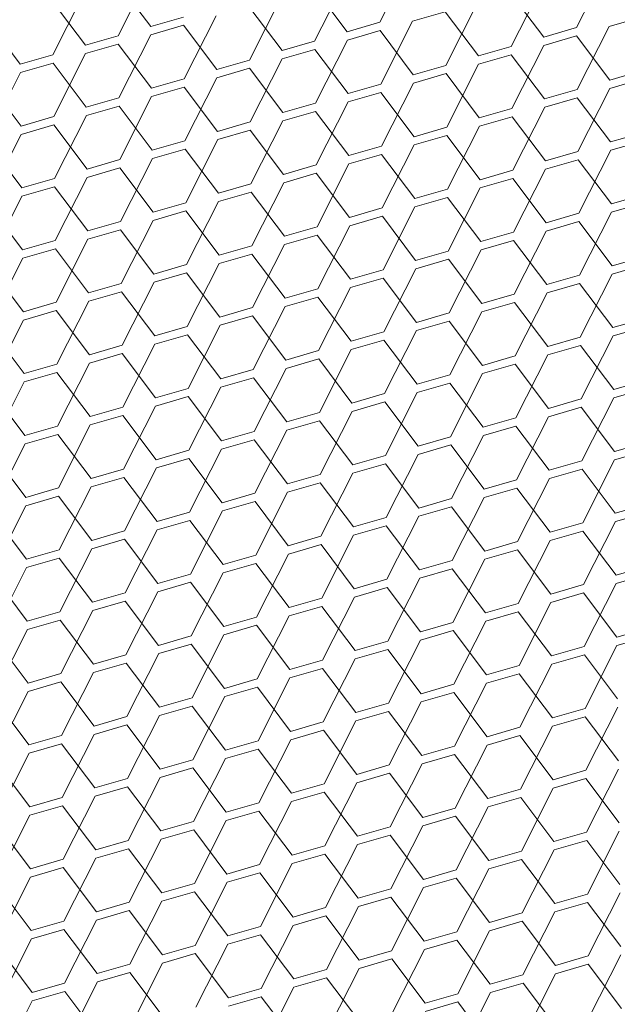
# Model space of a CAD drawing. Header units: millimetres. Extents: x 3925 to 5043, y -86 to 778.
# Tile 348 of 439: x 4987.17 to 4991.23, y 343.13 to 349.83. Entities that reach past the tile are written whole.
import ezdxf

# ---------------------------------------------------------------- set-up
doc = ezdxf.new("R2010")
doc.units = ezdxf.units.MM
doc.header["$LTSCALE"] = 46.255
doc.layers.add('H30K-DUST-FIDXF_CONTINUOUS_LINE', color=7, linetype='CONTINUOUS')

msp = doc.modelspace()

# ---------------------------------------------------------------- linework, layer by layer
at = {"layer": 'H30K-DUST-FIDXF_CONTINUOUS_LINE', "color": 7, "linetype": 'Continuous', "lineweight": 0}
for p, q in [((4989.6151, 349.812), (4989.8323, 350.2407)), ((4990.9517, 349.7759), (4991.169, 350.2046)), ((4987.8347, 349.7199), (4988.0519, 350.1486)), ((4989.1713, 349.6838), (4989.3886, 350.1125)), ((4988.0565, 349.784), (4987.83, 350.0845)), ((4989.3932, 349.7479), (4989.1667, 350.0483)), ((4990.5079, 349.6476), (4990.7252, 350.0763)), ((4987.3909, 349.5916), (4987.6082, 350.0203)), ((4988.7275, 349.5555), (4988.9448, 349.9842)), ((4990.7298, 349.7118), (4990.5033, 350.0122)), ((4987.6128, 349.6558), (4987.3863, 349.9562)), ((4988.9494, 349.6196), (4988.7229, 349.9201)), ((4990.0642, 349.5194), (4990.2814, 349.9481)), ((4988.0565, 349.784), (4988.2784, 349.8482)), ((4988.2838, 349.4273), (4988.501, 349.8559)), ((4990.0596, 349.8839), (4989.8377, 349.8198)), ((4990.2861, 349.5835), (4990.0596, 349.8839)), ((4991.3962, 349.8478), (4991.1743, 349.7837)), ((4987.169, 349.5275), (4986.9425, 349.8279)), ((4988.2791, 349.7918), (4988.0573, 349.7277)), ((4988.5056, 349.4914), (4988.2791, 349.7918)), ((4989.3932, 349.7479), (4989.6151, 349.812)), ((4989.6204, 349.3911), (4989.8377, 349.8198)), ((4990.7298, 349.7118), (4990.9517, 349.7759)), ((4990.9571, 349.355), (4991.1743, 349.7837)), ((4987.6128, 349.6558), (4987.8347, 349.7199)), ((4987.84, 349.299), (4988.0573, 349.7277)), ((4989.6158, 349.7557), (4989.3939, 349.6915)), ((4989.8423, 349.4553), (4989.6158, 349.7557)), ((4990.9524, 349.7195), (4990.7305, 349.6554)), ((4991.1789, 349.4191), (4990.9524, 349.7195)), ((4987.8354, 349.6635), (4987.6135, 349.5994)), ((4988.0619, 349.3631), (4987.8354, 349.6635)), ((4988.9494, 349.6196), (4989.1713, 349.6838)), ((4989.1766, 349.2629), (4989.3939, 349.6915)), ((4990.2861, 349.5835), (4990.5079, 349.6476)), ((4990.5133, 349.2267), (4990.7305, 349.6554)), ((4987.169, 349.5275), (4987.3909, 349.5916)), ((4987.3962, 349.1707), (4987.6135, 349.5994)), ((4989.172, 349.6274), (4988.9501, 349.5633)), ((4989.3985, 349.327), (4989.172, 349.6274)), ((4990.5087, 349.5913), (4990.2868, 349.5271)), ((4990.7352, 349.2909), (4990.5087, 349.5913)), ((4987.3916, 349.5353), (4987.1697, 349.4711)), ((4987.6181, 349.2349), (4987.3916, 349.5353)), ((4988.5056, 349.4914), (4988.7275, 349.5555)), ((4988.7282, 349.4991), (4988.5064, 349.435)), ((4988.9547, 349.1987), (4988.7282, 349.4991)), ((4988.7329, 349.1346), (4988.9501, 349.5633)), ((4989.8423, 349.4553), (4990.0642, 349.5194)), ((4990.0695, 349.0985), (4990.2868, 349.5271)), ((4986.9524, 349.0425), (4987.1697, 349.4711)), ((4988.2891, 349.0063), (4988.5064, 349.435)), ((4990.0649, 349.463), (4989.843, 349.3989)), ((4990.2914, 349.1626), (4990.0649, 349.463)), ((4991.1789, 349.4191), (4991.4008, 349.4833)), ((4987.1743, 349.1066), (4986.9478, 349.407)), ((4988.0619, 349.3631), (4988.2838, 349.4273)), ((4988.2845, 349.3709), (4988.0626, 349.3067)), ((4988.511, 349.0705), (4988.2845, 349.3709)), ((4989.3985, 349.327), (4989.6204, 349.3911)), ((4989.6257, 348.9702), (4989.843, 349.3989)), ((4991.4015, 349.4269), (4991.1797, 349.3627)), ((4987.6181, 349.2349), (4987.84, 349.299)), ((4987.8453, 348.8781), (4988.0626, 349.3067)), ((4989.6211, 349.3347), (4989.3992, 349.2706)), ((4989.8476, 349.0343), (4989.6211, 349.3347)), ((4990.7352, 349.2909), (4990.9571, 349.355)), ((4990.9578, 349.2986), (4990.7359, 349.2345)), ((4991.1843, 348.9982), (4990.9578, 349.2986)), ((4990.9624, 348.9341), (4991.1797, 349.3627)), ((4987.8407, 349.2426), (4987.6188, 349.1785)), ((4988.0672, 348.9422), (4987.8407, 349.2426)), ((4988.9547, 349.1987), (4989.1766, 349.2629)), ((4989.182, 348.8419), (4989.3992, 349.2706)), ((4990.5186, 348.8058), (4990.7359, 349.2345)), ((4987.1743, 349.1066), (4987.3962, 349.1707)), ((4987.4015, 348.7498), (4987.6188, 349.1785)), ((4989.1773, 349.2065), (4988.9555, 349.1423)), ((4989.4038, 348.9061), (4989.1773, 349.2065)), ((4990.2914, 349.1626), (4990.5133, 349.2267)), ((4990.514, 349.1703), (4990.2921, 349.1062)), ((4990.7405, 348.8699), (4990.514, 349.1703)), ((4987.3969, 349.1143), (4987.175, 349.0502)), ((4987.6234, 348.8139), (4987.3969, 349.1143)), ((4988.511, 349.0705), (4988.7329, 349.1346)), ((4988.7382, 348.7137), (4988.9555, 349.1423)), ((4989.8476, 349.0343), (4990.0695, 349.0985)), ((4990.0748, 348.6775), (4990.2921, 349.1062)), ((4986.9578, 348.6215), (4987.175, 349.0502)), ((4988.7336, 349.0782), (4988.5117, 349.0141)), ((4988.9601, 348.7778), (4988.7336, 349.0782)), ((4990.0702, 349.0421), (4989.8483, 348.9779)), ((4990.2967, 348.7417), (4990.0702, 349.0421)), ((4991.1843, 348.9982), (4991.4062, 349.0623)), ((4987.1797, 348.6857), (4986.9532, 348.9861)), ((4988.0672, 348.9422), (4988.2891, 349.0063)), ((4988.2944, 348.5854), (4988.5117, 349.0141)), ((4989.4038, 348.9061), (4989.6257, 348.9702)), ((4989.6311, 348.5493), (4989.8483, 348.9779)), ((4991.4069, 349.0059), (4991.185, 348.9418)), ((4988.2898, 348.9499), (4988.0679, 348.8858)), ((4988.5163, 348.6495), (4988.2898, 348.9499)), ((4989.6264, 348.9138), (4989.4046, 348.8497)), ((4989.853, 348.6134), (4989.6264, 348.9138)), ((4990.7405, 348.8699), (4990.9624, 348.9341)), ((4990.9677, 348.5131), (4991.185, 348.9418)), ((4987.6234, 348.8139), (4987.8453, 348.8781)), ((4987.8506, 348.4571), (4988.0679, 348.8858)), ((4988.9601, 348.7778), (4989.182, 348.8419)), ((4989.1873, 348.421), (4989.4046, 348.8497)), ((4990.9631, 348.8777), (4990.7412, 348.8135)), ((4991.1896, 348.5773), (4990.9631, 348.8777)), ((4987.846, 348.8217), (4987.6241, 348.7575)), ((4988.0725, 348.5213), (4987.846, 348.8217)), ((4989.1827, 348.7855), (4988.9608, 348.7214)), ((4989.4092, 348.4851), (4989.1827, 348.7855)), ((4990.2967, 348.7417), (4990.5186, 348.8058)), ((4990.5239, 348.3849), (4990.7412, 348.8135)), ((4987.1797, 348.6857), (4987.4015, 348.7498)), ((4987.4069, 348.3289), (4987.6241, 348.7575)), ((4988.5163, 348.6495), (4988.7382, 348.7137)), ((4988.7435, 348.2927), (4988.9608, 348.7214)), ((4990.5193, 348.7494), (4990.2974, 348.6853)), ((4990.7458, 348.449), (4990.5193, 348.7494)), ((4986.9631, 348.2006), (4987.1804, 348.6293)), ((4987.4023, 348.6934), (4987.1804, 348.6293)), ((4987.6288, 348.393), (4987.4023, 348.6934)), ((4988.7389, 348.6573), (4988.517, 348.5931)), ((4988.9654, 348.3569), (4988.7389, 348.6573)), ((4989.853, 348.6134), (4990.0748, 348.6775)), ((4990.0802, 348.2566), (4990.2974, 348.6853)), ((4991.1896, 348.5773), (4991.4115, 348.6414)), ((4987.185, 348.2647), (4986.9585, 348.5651)), ((4988.0725, 348.5213), (4988.2944, 348.5854)), ((4988.2998, 348.1645), (4988.517, 348.5931)), ((4990.0756, 348.6211), (4989.8537, 348.557)), ((4990.3021, 348.3207), (4990.0756, 348.6211)), ((4991.4122, 348.585), (4991.1903, 348.5209)), ((4988.2951, 348.529), (4988.0732, 348.4649)), ((4988.5216, 348.2286), (4988.2951, 348.529)), ((4989.4092, 348.4851), (4989.6311, 348.5493)), ((4989.6318, 348.4929), (4989.4099, 348.4287)), ((4989.8583, 348.1925), (4989.6318, 348.4929)), ((4989.6364, 348.1283), (4989.8537, 348.557)), ((4990.7458, 348.449), (4990.9677, 348.5131)), ((4990.973, 348.0922), (4991.1903, 348.5209)), ((4987.6288, 348.393), (4987.8506, 348.4571)), ((4987.856, 348.0362), (4988.0732, 348.4649)), ((4989.1926, 348.0001), (4989.4099, 348.4287)), ((4990.9684, 348.4567), (4990.7465, 348.3926)), ((4991.1949, 348.1563), (4990.9684, 348.4567)), ((4987.8514, 348.4007), (4987.6295, 348.3366)), ((4988.0779, 348.1003), (4987.8514, 348.4007)), ((4988.9654, 348.3569), (4989.1873, 348.421)), ((4989.188, 348.3646), (4988.9661, 348.3005)), ((4989.4145, 348.0642), (4989.188, 348.3646)), ((4990.3021, 348.3207), (4990.5239, 348.3849)), ((4990.5293, 347.9639), (4990.7465, 348.3926)), ((4987.185, 348.2647), (4987.4069, 348.3289)), ((4987.4122, 347.9079), (4987.6295, 348.3366)), ((4988.5216, 348.2286), (4988.7435, 348.2927)), ((4988.7489, 347.8718), (4988.9661, 348.3005)), ((4990.5247, 348.3285), (4990.3028, 348.2643)), ((4990.7512, 348.0281), (4990.5247, 348.3285)), ((4987.4076, 348.2725), (4987.1857, 348.2083)), ((4987.6341, 347.9721), (4987.4076, 348.2725)), ((4988.7442, 348.2363), (4988.5224, 348.1722)), ((4988.9707, 347.9359), (4988.7442, 348.2363)), ((4989.8583, 348.1925), (4990.0802, 348.2566)), ((4990.0855, 347.8357), (4990.3028, 348.2643)), ((4986.9684, 347.7797), (4987.1857, 348.2083)), ((4988.0779, 348.1003), (4988.2998, 348.1645)), ((4988.3051, 347.7435), (4988.5224, 348.1722)), ((4990.0809, 348.2002), (4989.859, 348.1361)), ((4990.3074, 347.8998), (4990.0809, 348.2002)), ((4991.1949, 348.1563), (4991.4168, 348.2205)), ((4991.4175, 348.1641), (4991.1956, 348.0999)), ((4987.1903, 347.8438), (4986.9638, 348.1442)), ((4988.3005, 348.1081), (4988.0786, 348.0439)), ((4988.527, 347.8077), (4988.3005, 348.1081)), ((4989.4145, 348.0642), (4989.6364, 348.1283)), ((4989.6417, 347.7074), (4989.859, 348.1361)), ((4990.7512, 348.0281), (4990.973, 348.0922)), ((4990.9784, 347.6713), (4991.1956, 348.0999)), ((4987.6341, 347.9721), (4987.856, 348.0362)), ((4987.8613, 347.6153), (4988.0786, 348.0439)), ((4989.6371, 348.0719), (4989.4152, 348.0078)), ((4989.8636, 347.7715), (4989.6371, 348.0719)), ((4990.9738, 348.0358), (4990.7519, 347.9717)), ((4991.2003, 347.7354), (4990.9738, 348.0358)), ((4987.8567, 347.9798), (4987.6348, 347.9157)), ((4988.0832, 347.6794), (4987.8567, 347.9798)), ((4988.9707, 347.9359), (4989.1926, 348.0001)), ((4989.198, 347.5791), (4989.4152, 348.0078)), ((4990.3074, 347.8998), (4990.5293, 347.9639)), ((4990.5346, 347.543), (4990.7519, 347.9717)), ((4987.1903, 347.8438), (4987.4122, 347.9079)), ((4987.4175, 347.487), (4987.6348, 347.9157)), ((4989.1933, 347.9437), (4988.9715, 347.8795)), ((4989.4198, 347.6433), (4989.1933, 347.9437)), ((4990.53, 347.9075), (4990.3081, 347.8434)), ((4990.7565, 347.6071), (4990.53, 347.9075)), ((4987.4129, 347.8515), (4987.191, 347.7874)), ((4987.6394, 347.5511), (4987.4129, 347.8515)), ((4988.527, 347.8077), (4988.7489, 347.8718)), ((4988.7542, 347.4509), (4988.9715, 347.8795)), ((4989.8636, 347.7715), (4990.0855, 347.8357)), ((4990.0908, 347.4147), (4990.3081, 347.8434)), ((4986.9738, 347.3587), (4987.191, 347.7874)), ((4988.7496, 347.8154), (4988.5277, 347.7513)), ((4988.9761, 347.515), (4988.7496, 347.8154)), ((4990.0862, 347.7793), (4989.8643, 347.7151)), ((4990.3127, 347.4789), (4990.0862, 347.7793)), ((4991.2003, 347.7354), (4991.4221, 347.7995)), ((4987.1957, 347.4229), (4986.9691, 347.7233)), ((4988.0832, 347.6794), (4988.3051, 347.7435)), ((4988.3104, 347.3226), (4988.5277, 347.7513)), ((4989.4198, 347.6433), (4989.6417, 347.7074)), ((4989.6471, 347.2865), (4989.8643, 347.7151)), ((4991.4229, 347.7431), (4991.201, 347.679)), ((4987.8666, 347.1943), (4988.0839, 347.623)), ((4988.3058, 347.6871), (4988.0839, 347.623)), ((4988.5323, 347.3867), (4988.3058, 347.6871)), ((4989.6424, 347.651), (4989.4206, 347.5869)), ((4989.8689, 347.3506), (4989.6424, 347.651)), ((4990.7565, 347.6071), (4990.9784, 347.6713)), ((4990.9837, 347.2503), (4991.201, 347.679)), ((4987.6394, 347.5511), (4987.8613, 347.6153)), ((4987.862, 347.5589), (4987.6401, 347.4947)), ((4988.0885, 347.2585), (4987.862, 347.5589)), ((4988.9761, 347.515), (4989.198, 347.5791)), ((4989.2033, 347.1582), (4989.4206, 347.5869)), ((4990.9791, 347.6149), (4990.7572, 347.5507)), ((4991.2056, 347.3145), (4990.9791, 347.6149)), ((4987.4229, 347.0661), (4987.6401, 347.4947)), ((4989.1987, 347.5227), (4988.9768, 347.4586)), ((4989.4252, 347.2223), (4989.1987, 347.5227)), ((4990.3127, 347.4789), (4990.5346, 347.543)), ((4990.5399, 347.1221), (4990.7572, 347.5507)), ((4987.1957, 347.4229), (4987.4175, 347.487)), ((4987.4183, 347.4306), (4987.1964, 347.3665)), ((4987.6448, 347.1302), (4987.4183, 347.4306)), ((4988.5323, 347.3867), (4988.7542, 347.4509)), ((4988.7595, 347.0299), (4988.9768, 347.4586)), ((4990.0962, 346.9938), (4990.3134, 347.4225)), ((4990.5353, 347.4866), (4990.3134, 347.4225)), ((4990.7618, 347.1862), (4990.5353, 347.4866)), ((4986.9791, 346.9378), (4987.1964, 347.3665)), ((4988.7549, 347.3945), (4988.533, 347.3303)), ((4988.9814, 347.0941), (4988.7549, 347.3945)), ((4989.8689, 347.3506), (4990.0908, 347.4147)), ((4990.0915, 347.3583), (4989.8697, 347.2942)), ((4990.318, 347.0579), (4990.0915, 347.3583)), ((4991.2056, 347.3145), (4991.4275, 347.3786)), ((4987.201, 347.0019), (4986.9745, 347.3023)), ((4988.0885, 347.2585), (4988.3104, 347.3226)), ((4988.3157, 346.9017), (4988.533, 347.3303)), ((4989.6524, 346.8655), (4989.8697, 347.2942)), ((4991.4282, 347.3222), (4991.2063, 347.2581)), ((4988.3111, 347.2662), (4988.0892, 347.2021)), ((4988.5376, 346.9658), (4988.3111, 347.2662)), ((4989.4252, 347.2223), (4989.6471, 347.2865)), ((4989.6478, 347.2301), (4989.4259, 347.1659)), ((4989.8743, 346.9297), (4989.6478, 347.2301)), ((4990.7618, 347.1862), (4990.9837, 347.2503)), ((4990.989, 346.8294), (4991.2063, 347.2581)), ((4987.6448, 347.1302), (4987.8666, 347.1943)), ((4987.872, 346.7734), (4988.0892, 347.2021)), ((4988.9814, 347.0941), (4989.2033, 347.1582)), ((4989.2086, 346.7373), (4989.4259, 347.1659)), ((4990.9844, 347.1939), (4990.7625, 347.1298)), ((4991.2109, 346.8935), (4990.9844, 347.1939)), ((4987.8674, 347.1379), (4987.6455, 347.0738)), ((4988.0939, 346.8375), (4987.8674, 347.1379)), ((4989.204, 347.1018), (4988.9821, 347.0377)), ((4989.4305, 346.8014), (4989.204, 347.1018)), ((4990.318, 347.0579), (4990.5399, 347.1221)), ((4990.5453, 346.7011), (4990.7625, 347.1298)), ((4987.201, 347.0019), (4987.4229, 347.0661)), ((4987.4282, 346.6451), (4987.6455, 347.0738)), ((4988.5376, 346.9658), (4988.7595, 347.0299)), ((4988.7648, 346.609), (4988.9821, 347.0377)), ((4990.5406, 347.0657), (4990.3188, 347.0015)), ((4990.7672, 346.7653), (4990.5406, 347.0657)), ((4987.4236, 347.0097), (4987.2017, 346.9455)), ((4987.6501, 346.7093), (4987.4236, 347.0097)), ((4988.7602, 346.9735), (4988.5383, 346.9094)), ((4988.9867, 346.6731), (4988.7602, 346.9735)), ((4989.8743, 346.9297), (4990.0962, 346.9938)), ((4990.1015, 346.5729), (4990.3188, 347.0015)), ((4991.2109, 346.8935), (4991.4328, 346.9577)), ((4986.9844, 346.5169), (4987.2017, 346.9455)), ((4988.0939, 346.8375), (4988.3157, 346.9017)), ((4988.3211, 346.4807), (4988.5383, 346.9094)), ((4990.0969, 346.9374), (4989.875, 346.8733)), ((4990.3234, 346.637), (4990.0969, 346.9374)), ((4991.4335, 346.9013), (4991.2116, 346.8371)), ((4987.2063, 346.581), (4986.9798, 346.8814)), ((4988.3165, 346.8453), (4988.0946, 346.7811)), ((4988.543, 346.5449), (4988.3165, 346.8453)), ((4989.4305, 346.8014), (4989.6524, 346.8655)), ((4989.6577, 346.4446), (4989.875, 346.8733)), ((4990.7672, 346.7653), (4990.989, 346.8294)), ((4990.9944, 346.4085), (4991.2116, 346.8371)), ((4987.6501, 346.7093), (4987.872, 346.7734)), ((4987.8773, 346.3525), (4988.0946, 346.7811)), ((4989.6531, 346.8091), (4989.4312, 346.745)), ((4989.8796, 346.5087), (4989.6531, 346.8091)), ((4990.9898, 346.773), (4990.7679, 346.7089)), ((4991.2163, 346.4726), (4990.9898, 346.773)), ((4987.8727, 346.717), (4987.6508, 346.6529)), ((4988.0992, 346.4166), (4987.8727, 346.717)), ((4988.9867, 346.6731), (4989.2086, 346.7373)), ((4989.2139, 346.3163), (4989.4312, 346.745)), ((4990.3234, 346.637), (4990.5453, 346.7011)), ((4990.5506, 346.2802), (4990.7679, 346.7089)), ((4987.2063, 346.581), (4987.4282, 346.6451)), ((4987.4335, 346.2242), (4987.6508, 346.6529)), ((4989.2093, 346.6809), (4988.9874, 346.6167)), ((4989.4358, 346.3805), (4989.2093, 346.6809)), ((4990.546, 346.6447), (4990.3241, 346.5806)), ((4990.7725, 346.3443), (4990.546, 346.6447)), ((4987.4289, 346.5887), (4987.207, 346.5246)), ((4987.6554, 346.2883), (4987.4289, 346.5887)), ((4988.543, 346.5449), (4988.7648, 346.609)), ((4988.7656, 346.5526), (4988.5437, 346.4885)), ((4988.9921, 346.2522), (4988.7656, 346.5526)), ((4988.7702, 346.1881), (4988.9874, 346.6167)), ((4989.8796, 346.5087), (4990.1015, 346.5729)), ((4990.1068, 346.1519), (4990.3241, 346.5806)), ((4986.9898, 346.0959), (4987.207, 346.5246)), ((4988.3264, 346.0598), (4988.5437, 346.4885)), ((4990.1022, 346.5165), (4989.8803, 346.4523)), ((4990.3287, 346.2161), (4990.1022, 346.5165)), ((4991.2163, 346.4726), (4991.4381, 346.5367)), ((4987.2116, 346.1601), (4986.9851, 346.4605)), ((4988.0992, 346.4166), (4988.3211, 346.4807)), ((4988.3218, 346.4243), (4988.0999, 346.3602)), ((4988.5483, 346.1239), (4988.3218, 346.4243)), ((4989.4358, 346.3805), (4989.6577, 346.4446)), ((4989.6631, 346.0237), (4989.8803, 346.4523)), ((4991.4389, 346.4803), (4991.217, 346.4162)), ((4987.6554, 346.2883), (4987.8773, 346.3525)), ((4987.8826, 345.9315), (4988.0999, 346.3602)), ((4989.6584, 346.3882), (4989.4366, 346.3241)), ((4989.8849, 346.0878), (4989.6584, 346.3882)), ((4990.7725, 346.3443), (4990.9944, 346.4085)), ((4990.9951, 346.3521), (4990.7732, 346.2879)), ((4991.2216, 346.0517), (4990.9951, 346.3521)), ((4990.9997, 345.9875), (4991.217, 346.4162)), ((4987.878, 346.2961), (4987.6561, 346.2319)), ((4988.1045, 345.9957), (4987.878, 346.2961)), ((4988.9921, 346.2522), (4989.2139, 346.3163)), ((4989.2193, 345.8954), (4989.4366, 346.3241)), ((4990.5559, 345.8593), (4990.7732, 346.2879)), ((4987.2116, 346.1601), (4987.4335, 346.2242)), ((4987.4389, 345.8033), (4987.6561, 346.2319)), ((4989.2147, 346.2599), (4988.9928, 346.1958)), ((4989.4412, 345.9595), (4989.2147, 346.2599)), ((4990.3287, 346.2161), (4990.5506, 346.2802)), ((4990.5513, 346.2238), (4990.3294, 346.1597)), ((4990.7778, 345.9234), (4990.5513, 346.2238)), ((4987.4342, 346.1678), (4987.2124, 346.1037)), ((4987.6607, 345.8674), (4987.4342, 346.1678)), ((4988.5483, 346.1239), (4988.7702, 346.1881)), ((4988.7755, 345.7671), (4988.9928, 346.1958)), ((4989.8849, 346.0878), (4990.1068, 346.1519)), ((4990.1122, 345.731), (4990.3294, 346.1597)), ((4986.9951, 345.675), (4987.2124, 346.1037)), ((4988.7709, 346.1317), (4988.549, 346.0676)), ((4988.9974, 345.8313), (4988.7709, 346.1317)), ((4990.1075, 346.0956), (4989.8857, 346.0314)), ((4990.334, 345.7951), (4990.1075, 346.0956)), ((4991.2216, 346.0517), (4991.4435, 346.1158)), ((4987.217, 345.7391), (4986.9905, 346.0396)), ((4988.1045, 345.9957), (4988.3264, 346.0598)), ((4988.3317, 345.6389), (4988.549, 346.0676)), ((4989.4412, 345.9595), (4989.6631, 346.0237)), ((4989.6684, 345.6027), (4989.8857, 346.0314)), ((4991.4442, 346.0594), (4991.2223, 345.9953)), ((4988.3271, 346.0034), (4988.1052, 345.9393)), ((4988.5536, 345.703), (4988.3271, 346.0034)), ((4989.6638, 345.9673), (4989.4419, 345.9032)), ((4989.8903, 345.6669), (4989.6638, 345.9673)), ((4990.7778, 345.9234), (4990.9997, 345.9875)), ((4991.005, 345.5666), (4991.2223, 345.9953)), ((4987.6607, 345.8674), (4987.8826, 345.9315)), ((4987.888, 345.5106), (4988.1052, 345.9393)), ((4988.9974, 345.8313), (4989.2193, 345.8954)), ((4989.2246, 345.4745), (4989.4419, 345.9032)), ((4991.0004, 345.9312), (4990.7785, 345.867)), ((4991.2269, 345.6307), (4991.0004, 345.9312)), ((4987.8833, 345.8752), (4987.6615, 345.811)), ((4988.1099, 345.5747), (4987.8833, 345.8752)), ((4989.22, 345.839), (4988.9981, 345.7749)), ((4989.4465, 345.5386), (4989.22, 345.839)), ((4990.334, 345.7951), (4990.5559, 345.8593)), ((4990.5613, 345.4384), (4990.7785, 345.867)), ((4987.217, 345.7391), (4987.4389, 345.8033)), ((4987.4442, 345.3824), (4987.6615, 345.811)), ((4988.5536, 345.703), (4988.7755, 345.7671)), ((4988.7808, 345.3462), (4988.9981, 345.7749)), ((4990.5566, 345.8029), (4990.3348, 345.7388)), ((4990.7831, 345.5025), (4990.5566, 345.8029)), ((4987.0004, 345.2541), (4987.2177, 345.6828)), ((4987.4396, 345.7469), (4987.2177, 345.6828)), ((4987.6661, 345.4465), (4987.4396, 345.7469)), ((4988.7762, 345.7108), (4988.5543, 345.6466)), ((4989.0027, 345.4104), (4988.7762, 345.7108)), ((4989.8903, 345.6669), (4990.1122, 345.731)), ((4990.1175, 345.3101), (4990.3348, 345.7388)), ((4991.2269, 345.6307), (4991.4488, 345.6949)), ((4987.2223, 345.3182), (4986.9958, 345.6186)), ((4988.1099, 345.5747), (4988.3317, 345.6389)), ((4988.3371, 345.218), (4988.5543, 345.6466)), ((4990.1129, 345.6746), (4989.891, 345.6105)), ((4990.3394, 345.3742), (4990.1129, 345.6746)), ((4991.4495, 345.6385), (4991.2276, 345.5744)), ((4988.3325, 345.5825), (4988.1106, 345.5184)), ((4988.559, 345.2821), (4988.3325, 345.5825)), ((4989.4465, 345.5386), (4989.6684, 345.6027)), ((4989.6691, 345.5464), (4989.4472, 345.4822)), ((4989.8956, 345.246), (4989.6691, 345.5464)), ((4989.6737, 345.1818), (4989.891, 345.6105)), ((4990.7831, 345.5025), (4991.005, 345.5666)), ((4991.0104, 345.1457), (4991.2276, 345.5744)), ((4987.6661, 345.4465), (4987.888, 345.5106)), ((4987.8933, 345.0897), (4988.1106, 345.5184)), ((4989.2299, 345.0536), (4989.4472, 345.4822)), ((4991.0057, 345.5102), (4990.7839, 345.4461)), ((4991.2322, 345.2098), (4991.0057, 345.5102)), ((4987.8887, 345.4542), (4987.6668, 345.3901)), ((4988.1152, 345.1538), (4987.8887, 345.4542)), ((4989.0027, 345.4104), (4989.2246, 345.4745)), ((4989.2253, 345.4181), (4989.0034, 345.354)), ((4989.4518, 345.1177), (4989.2253, 345.4181)), ((4990.3394, 345.3742), (4990.5613, 345.4384)), ((4990.5666, 345.0174), (4990.7839, 345.4461)), ((4987.2223, 345.3182), (4987.4442, 345.3824)), ((4987.4495, 344.9614), (4987.6668, 345.3901)), ((4988.559, 345.2821), (4988.7808, 345.3462)), ((4988.7862, 344.9253), (4989.0034, 345.354)), ((4990.562, 345.382), (4990.3401, 345.3178)), ((4990.7885, 345.0816), (4990.562, 345.382)), ((4987.4449, 345.326), (4987.223, 345.2618)), ((4987.6714, 345.0256), (4987.4449, 345.326)), ((4988.7816, 345.2898), (4988.5597, 345.2257)), ((4989.0081, 344.9894), (4988.7816, 345.2898)), ((4989.8956, 345.246), (4990.1175, 345.3101)), ((4990.1228, 344.8892), (4990.3401, 345.3178)), ((4987.0058, 344.8332), (4987.223, 345.2618)), ((4988.1152, 345.1538), (4988.3371, 345.218)), ((4988.3424, 344.797), (4988.5597, 345.2257)), ((4990.1182, 345.2537), (4989.8963, 345.1896)), ((4990.3447, 344.9533), (4990.1182, 345.2537)), ((4987.2276, 344.8973), (4987.0011, 345.1977)), ((4988.3378, 345.1616), (4988.1159, 345.0974)), ((4988.5643, 344.8612), (4988.3378, 345.1616)), ((4989.4518, 345.1177), (4989.6737, 345.1818)), ((4989.679, 344.7609), (4989.8963, 345.1896)), ((4990.7885, 345.0816), (4991.0104, 345.1457)), ((4991.0157, 344.7248), (4991.233, 345.1534)), ((4987.6714, 345.0256), (4987.8933, 345.0897)), ((4987.8986, 344.6688), (4988.1159, 345.0974)), ((4989.6744, 345.1254), (4989.4525, 345.0613)), ((4989.9009, 344.825), (4989.6744, 345.1254)), ((4991.0111, 345.0893), (4990.7892, 345.0252)), ((4991.2376, 344.7889), (4991.0111, 345.0893)), ((4987.894, 345.0333), (4987.6721, 344.9692)), ((4988.1205, 344.7329), (4987.894, 345.0333)), ((4989.0081, 344.9894), (4989.2299, 345.0536)), ((4989.2353, 344.6326), (4989.4525, 345.0613)), ((4990.3447, 344.9533), (4990.5666, 345.0174)), ((4990.5719, 344.5965), (4990.7892, 345.0252)), ((4987.2276, 344.8973), (4987.4495, 344.9614)), ((4987.4549, 344.5405), (4987.6721, 344.9692)), ((4989.2307, 344.9972), (4989.0088, 344.933)), ((4989.4572, 344.6968), (4989.2307, 344.9972)), ((4990.5673, 344.961), (4990.3454, 344.8969)), ((4990.7938, 344.6606), (4990.5673, 344.961)), ((4987.4502, 344.905), (4987.2284, 344.8409)), ((4987.6767, 344.6046), (4987.4502, 344.905)), ((4988.5643, 344.8612), (4988.7862, 344.9253)), ((4988.7915, 344.5044), (4989.0088, 344.933)), ((4989.9009, 344.825), (4990.1228, 344.8892)), ((4990.1281, 344.4682), (4990.3454, 344.8969)), ((4987.0111, 344.4122), (4987.2284, 344.8409)), ((4988.7869, 344.8689), (4988.565, 344.8048)), ((4989.0134, 344.5685), (4988.7869, 344.8689)), ((4990.1235, 344.8328), (4989.9016, 344.7686)), ((4990.35, 344.5324), (4990.1235, 344.8328)), ((4987.233, 344.4764), (4987.0065, 344.7768)), ((4988.1205, 344.7329), (4988.3424, 344.797)), ((4988.3477, 344.3761), (4988.565, 344.8048)), ((4989.4572, 344.6968), (4989.679, 344.7609)), ((4989.6844, 344.34), (4989.9016, 344.7686)), ((4987.904, 344.2478), (4988.1212, 344.6765)), ((4988.3431, 344.7406), (4988.1212, 344.6765)), ((4988.5696, 344.4402), (4988.3431, 344.7406)), ((4989.6798, 344.7045), (4989.4579, 344.6404)), ((4989.9063, 344.4041), (4989.6798, 344.7045)), ((4990.7938, 344.6606), (4991.0157, 344.7248)), ((4991.021, 344.3038), (4991.2383, 344.7325)), ((4987.6767, 344.6046), (4987.8986, 344.6688)), ((4987.8993, 344.6124), (4987.6775, 344.5482)), ((4988.1258, 344.312), (4987.8993, 344.6124)), ((4989.0134, 344.5685), (4989.2353, 344.6326)), ((4989.2406, 344.2117), (4989.4579, 344.6404)), ((4991.0164, 344.6684), (4990.7945, 344.6042)), ((4991.2429, 344.368), (4991.0164, 344.6684)), ((4987.4602, 344.1196), (4987.6775, 344.5482)), ((4989.236, 344.5762), (4989.0141, 344.5121)), ((4989.4625, 344.2758), (4989.236, 344.5762)), ((4990.35, 344.5324), (4990.5719, 344.5965)), ((4990.5773, 344.1756), (4990.7945, 344.6042)), ((4987.233, 344.4764), (4987.4549, 344.5405)), ((4987.4556, 344.4841), (4987.2337, 344.42)), ((4987.6821, 344.1837), (4987.4556, 344.4841)), ((4988.5696, 344.4402), (4988.7915, 344.5044)), ((4988.7968, 344.0834), (4989.0141, 344.5121)), ((4990.1335, 344.0473), (4990.3507, 344.476)), ((4990.5726, 344.5401), (4990.3507, 344.476)), ((4990.7991, 344.2397), (4990.5726, 344.5401)), ((4987.0164, 343.9913), (4987.2337, 344.42)), ((4988.7922, 344.448), (4988.5703, 344.3838)), ((4989.0187, 344.1476), (4988.7922, 344.448)), ((4989.9063, 344.4041), (4990.1281, 344.4682)), ((4990.1289, 344.4118), (4989.907, 344.3477)), ((4990.3554, 344.1114), (4990.1289, 344.4118)), ((4987.2383, 344.0554), (4987.0118, 344.3558)), ((4988.1258, 344.312), (4988.3477, 344.3761)), ((4988.3531, 343.9552), (4988.5703, 344.3838)), ((4989.6897, 343.919), (4989.907, 344.3477)), ((4988.3484, 344.3197), (4988.1266, 344.2556)), ((4988.5749, 344.0193), (4988.3484, 344.3197)), ((4989.4625, 344.2758), (4989.6844, 344.34)), ((4989.6851, 344.2836), (4989.4632, 344.2194)), ((4989.9116, 343.9832), (4989.6851, 344.2836)), ((4990.7991, 344.2397), (4991.021, 344.3038)), ((4991.0264, 343.8829), (4991.2436, 344.3116)), ((4987.6821, 344.1837), (4987.904, 344.2478)), ((4987.9093, 343.8269), (4988.1266, 344.2556)), ((4989.0187, 344.1476), (4989.2406, 344.2117)), ((4989.2459, 343.7908), (4989.4632, 344.2194)), ((4991.0217, 344.2474), (4990.7999, 344.1833)), ((4991.2482, 343.947), (4991.0217, 344.2474)), ((4987.9047, 344.1914), (4987.6828, 344.1273)), ((4988.1312, 343.891), (4987.9047, 344.1914)), ((4989.2413, 344.1553), (4989.0194, 344.0912)), ((4989.4678, 343.8549), (4989.2413, 344.1553)), ((4990.3554, 344.1114), (4990.5773, 344.1756)), ((4990.5826, 343.7546), (4990.7999, 344.1833)), ((4987.2383, 344.0554), (4987.4602, 344.1196)), ((4987.4655, 343.6986), (4987.6828, 344.1273)), ((4988.5749, 344.0193), (4988.7968, 344.0834)), ((4988.8022, 343.6625), (4989.0194, 344.0912)), ((4990.578, 344.1192), (4990.3561, 344.055)), ((4990.8045, 343.8188), (4990.578, 344.1192)), ((4987.4609, 344.0632), (4987.239, 343.999)), ((4987.6874, 343.7628), (4987.4609, 344.0632)), ((4988.7975, 344.027), (4988.5757, 343.9629)), ((4989.0241, 343.7266), (4988.7975, 344.027)), ((4989.9116, 343.9832), (4990.1335, 344.0473)), ((4990.1388, 343.6264), (4990.3561, 344.055)), ((4987.0217, 343.5704), (4987.239, 343.999)), ((4988.1312, 343.891), (4988.3531, 343.9552)), ((4988.3584, 343.5342), (4988.5757, 343.9629)), ((4990.1342, 343.9909), (4989.9123, 343.9268)), ((4990.3607, 343.6905), (4990.1342, 343.9909)), ((4987.2436, 343.6345), (4987.0171, 343.9349)), ((4988.3538, 343.8988), (4988.1319, 343.8346)), ((4988.5803, 343.5984), (4988.3538, 343.8988)), ((4989.4678, 343.8549), (4989.6897, 343.919)), ((4989.695, 343.4981), (4989.9123, 343.9268)), ((4990.8045, 343.8188), (4991.0264, 343.8829)), ((4991.0317, 343.462), (4991.249, 343.8906)), ((4987.6874, 343.7628), (4987.9093, 343.8269)), ((4987.9146, 343.406), (4988.1319, 343.8346)), ((4989.6904, 343.8626), (4989.4685, 343.7985)), ((4989.9169, 343.5622), (4989.6904, 343.8626)), ((4991.0271, 343.8265), (4990.8052, 343.7624)), ((4991.2536, 343.5261), (4991.0271, 343.8265)), ((4987.91, 343.7705), (4987.6881, 343.7064)), ((4988.1365, 343.4701), (4987.91, 343.7705)), ((4989.0241, 343.7266), (4989.2459, 343.7908)), ((4989.2513, 343.3698), (4989.4685, 343.7985)), ((4990.3607, 343.6905), (4990.5826, 343.7546)), ((4990.5879, 343.3337), (4990.8052, 343.7624)), ((4987.2436, 343.6345), (4987.4655, 343.6986)), ((4987.4708, 343.2777), (4987.6881, 343.7064)), ((4989.2467, 343.7344), (4989.0248, 343.6702)), ((4989.4732, 343.434), (4989.2467, 343.7344)), ((4990.5833, 343.6982), (4990.3614, 343.6341)), ((4990.8098, 343.3978), (4990.5833, 343.6982)), ((4987.4662, 343.6422), (4987.2443, 343.5781)), ((4987.6927, 343.3418), (4987.4662, 343.6422)), ((4988.5803, 343.5984), (4988.8022, 343.6625)), ((4988.8029, 343.6061), (4988.581, 343.542)), ((4989.0294, 343.3057), (4988.8029, 343.6061)), ((4988.8075, 343.2416), (4989.0248, 343.6702)), ((4989.9169, 343.5622), (4990.1388, 343.6264)), ((4990.1441, 343.2054), (4990.3614, 343.6341)), ((4987.0271, 343.1494), (4987.2443, 343.5781)), ((4988.3637, 343.1133), (4988.581, 343.542)), ((4990.1395, 343.57), (4989.9176, 343.5058)), ((4990.366, 343.2696), (4990.1395, 343.57)), ((4987.249, 343.2136), (4987.0225, 343.514)), ((4988.1365, 343.4701), (4988.3584, 343.5342)), ((4988.3591, 343.4778), (4988.1372, 343.4137)), ((4988.5856, 343.1774), (4988.3591, 343.4778)), ((4989.4732, 343.434), (4989.695, 343.4981)), ((4989.7004, 343.0772), (4989.9176, 343.5058)), ((4987.6927, 343.3418), (4987.9146, 343.406)), ((4987.92, 342.985), (4988.1372, 343.4137)), ((4989.6958, 343.4417), (4989.4739, 343.3776)), ((4989.9223, 343.1413), (4989.6958, 343.4417)), ((4990.8098, 343.3978), (4991.0317, 343.462)), ((4991.0324, 343.4056), (4990.8105, 343.3414)), ((4991.2589, 343.1052), (4991.0324, 343.4056)), ((4991.037, 343.041), (4991.2543, 343.4697)), ((4987.9153, 343.3496), (4987.6934, 343.2854)), ((4988.1418, 343.0492), (4987.9153, 343.3496)), ((4989.0294, 343.3057), (4989.2513, 343.3698)), ((4989.2566, 342.9489), (4989.4739, 343.3776)), ((4990.5932, 342.9128), (4990.8105, 343.3414)), ((4987.249, 343.2136), (4987.4708, 343.2777)), ((4987.4762, 342.8568), (4987.6934, 343.2854)), ((4989.252, 343.3134), (4989.0301, 343.2493)), ((4989.4785, 343.013), (4989.252, 343.3134)), ((4990.366, 343.2696), (4990.5879, 343.3337)), ((4990.5886, 343.2773), (4990.3667, 343.2132)), ((4990.8151, 342.9769), (4990.5886, 343.2773)), ((4987.4716, 343.2213), (4987.2497, 343.1572)), ((4987.6981, 342.9209), (4987.4716, 343.2213)), ((4988.5856, 343.1774), (4988.8075, 343.2416)), ((4988.8128, 342.8206), (4989.0301, 343.2493)), ((4989.9223, 343.1413), (4990.1441, 343.2054)), ((4990.1495, 342.7845), (4990.3667, 343.2132)), ((4987.0324, 342.7285), (4987.2497, 343.1572)), ((4988.8082, 343.1852), (4988.5863, 343.121)), ((4989.0347, 342.8848), (4988.8082, 343.1852)), ((4990.1449, 343.149), (4989.923, 343.0849)), ((4990.3714, 342.8486), (4990.1449, 343.149))]:
    msp.add_line(p, q, dxfattribs=at)

doc.saveas('drawing.dxf')
